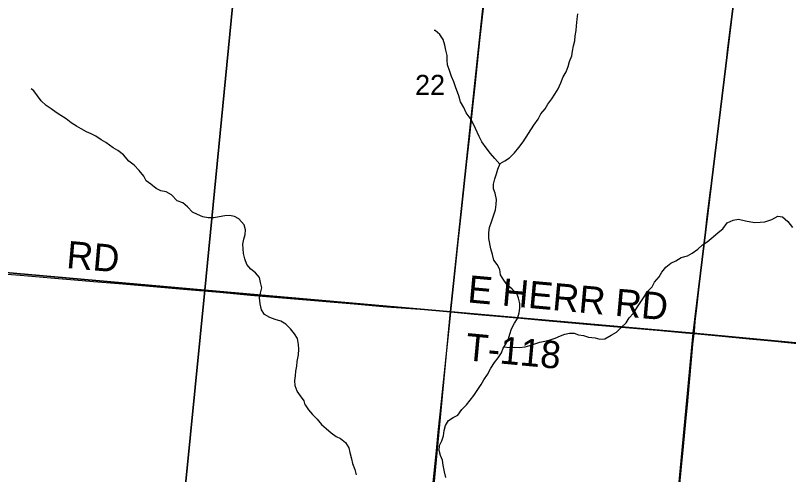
# Model space of a CAD drawing. Extents: x 0 to 1101, y 0 to 440.
# Drawn here: x 840.461 to 842.072, y 371.512 to 372.469 of the extents above; entities that cross this region are included whole.
import ezdxf

# ---------------------------------------------------------------- set-up
doc = ezdxf.new("R2010")
doc.units = 0
for name, color, linetype in [('GM_X_Minor_River', 7, 'Continuous'), ('GM_X_Rail_Line', 7, 'Continuous'), ('GM_X_Section', 7, 'Continuous'), ('GM_X_Section_Text', 7, 'Continuous'), ('GM_X_Township_Road', 7, 'Continuous'), ('GM_X_Township_Road_Text', 7, 'Continuous'), ('GM_X_US_Route', 7, 'Continuous')]:
    doc.layers.add(name, color=color, linetype=linetype)

msp = doc.modelspace()

# ---------------------------------------------------------------- linework, layer by layer
at = {"layer": 'GM_X_Minor_River'}
for points in [[(841.4636, 372.0857), (841.4607, 372.0983), (841.457, 372.1078), (841.4574, 372.1173), (841.4602, 372.1287), (841.4633, 372.1389), (841.4665, 372.1488), (841.4711, 372.1605), (841.4807, 372.1661), (841.4903, 372.1721), (841.5007, 372.1826), (841.5099, 372.1936), (841.5191, 372.2053), (841.5412, 372.2404), (841.55, 372.2528), (841.5562, 372.2638), (841.5647, 372.2743), (841.5705, 372.2841), (841.579, 372.2951), (841.5852, 372.3053), (841.5917, 372.3162), (841.5972, 372.3283), (841.6026, 372.3408), (841.6084, 372.3517), (841.6127, 372.3623), (841.6155, 372.3733), (841.6202, 372.385), (841.6222, 372.3949), (841.6238, 372.4055), (841.6266, 372.4164), (841.6274, 372.4263), (841.6298, 372.4376), (841.6303, 372.4475), (841.6319, 372.4611), (841.6332, 372.4725)], [(841.4706, 372.1591), (841.4598, 372.1709), (841.4508, 372.1812), (841.4417, 372.1931), (841.4331, 372.2053), (841.4275, 372.2168), (841.4197, 372.2335), (841.4144, 372.2454), (841.4084, 372.2549), (841.4002, 372.266), (841.3957, 372.2774), (841.3882, 372.2893), (841.3853, 372.3018), (841.3782, 372.3205), (841.3745, 372.3304), (841.3696, 372.3415), (841.3659, 372.3521), (841.3615, 372.3658), (841.3608, 372.3757), (841.3609, 372.3856), (841.3576, 372.3966), (841.3558, 372.4069), (841.3524, 372.419), (841.3453, 372.429), (841.3355, 372.4374), (841.3336, 372.4378)], [(841.0648, 371.6577), (841.0625, 371.6654), (841.0549, 371.6759), (841.0483, 371.6859), (841.0441, 371.6971), (841.0433, 371.7078), (841.0447, 371.718), (841.045, 371.7275), (841.0472, 371.7377), (841.0479, 371.7479), (841.0505, 371.7616), (841.0513, 371.7737), (841.0508, 371.7832), (841.0485, 371.7954), (841.0427, 371.8051), (841.0339, 371.816), (841.0247, 371.8258), (841.0143, 371.8318), (841.0022, 371.8352), (840.991, 371.8397), (840.9798, 371.8454), (840.9736, 371.8555), (840.9709, 371.8677), (840.9698, 371.8807), (840.9716, 371.8905), (840.9742, 371.901), (840.9719, 371.9125), (840.9695, 371.9225), (840.9614, 371.9326), (840.9518, 371.9405), (840.943, 371.9502), (840.9388, 371.9618), (840.9361, 371.9725), (840.9352, 371.9828), (840.9351, 371.9923), (840.9369, 372.0025), (840.9395, 372.0126), (840.9402, 372.0225), (840.9378, 372.0324), (840.9268, 372.0449), (840.9171, 372.0501), (840.9069, 372.052), (840.8974, 372.0515), (840.8852, 372.0492), (840.8745, 372.0472), (840.8627, 372.0472), (840.8514, 372.0491), (840.8402, 372.0543), (840.8301, 372.0592), (840.8194, 372.0698), (840.8098, 372.0788), (840.7977, 372.0825), (840.786, 372.0954), (840.7751, 372.1014), (840.7642, 372.1037), (840.7545, 372.1081), (840.7434, 372.1176), (840.7333, 372.1243), (840.7287, 372.1339), (840.7184, 372.146), (840.7081, 372.1573), (840.6973, 372.1656), (840.6863, 372.1785), (840.6741, 372.1872), (840.6644, 372.1932), (840.6495, 372.2042), (840.6395, 372.2098), (840.6287, 372.2174), (840.6186, 372.2226), (840.6088, 372.2263), (840.598, 372.2327), (840.5883, 372.2383), (840.5771, 372.2454), (840.5664, 372.2533), (840.5556, 372.2605), (840.5459, 372.2669), (840.5351, 372.2744), (840.5247, 372.2811), (840.5147, 372.2913), (840.5067, 372.3018), (840.499, 372.3119), (840.4938, 372.3158)], [(841.3582, 371.5056), (841.3553, 371.5175), (841.352, 371.5316), (841.3506, 371.5423), (841.3465, 371.5518), (841.3439, 371.5621), (841.3444, 371.5724), (841.3494, 371.5827), (841.3529, 371.5925), (841.3542, 371.6039), (841.3573, 371.6146), (841.3631, 371.6248), (841.3731, 371.6312), (841.3826, 371.6357), (841.3915, 371.6478), (841.4011, 371.6576), (841.4165, 371.6772), (841.4246, 371.6897), (841.4312, 371.6995), (841.4374, 371.7094), (841.4447, 371.7207), (841.452, 371.7336), (841.4594, 371.7457), (841.4667, 371.7555), (841.4737, 371.7657), (841.4775, 371.7752), (841.4833, 371.7854), (841.4884, 371.7949), (841.4911, 371.8048), (841.495, 371.8158), (841.5012, 371.8275), (841.507, 371.8377), (841.5106, 371.8491), (841.5122, 371.859), (841.5119, 371.8689), (841.5093, 371.8796), (841.5056, 371.8895), (841.4958, 371.8987), (841.486, 371.9076), (841.4788, 371.9171), (841.4717, 371.9282), (841.4703, 371.9393), (841.4647, 371.9496), (841.4579, 371.9592), (841.4549, 371.971), (841.4516, 371.9824), (841.4473, 372.0038), (841.4477, 372.0163), (841.449, 372.0269), (841.4537, 372.041), (841.458, 372.0531), (841.4615, 372.0641), (841.4631, 372.0747), (841.4636, 372.0857)], [(841.4791, 371.778), (841.4901, 371.777), (841.5004, 371.7777), (841.5114, 371.7768), (841.5229, 371.7782), (841.5332, 371.7812), (841.5435, 371.7845), (841.5538, 371.7882), (841.5641, 371.79), (841.5756, 371.7929), (841.5855, 371.7967), (841.5966, 371.8015), (841.6061, 371.8045), (841.6157, 371.807), (841.6252, 371.8066), (841.6347, 371.803), (841.6446, 371.8022), (841.6552, 371.7983), (841.6689, 371.797), (841.6788, 371.7946), (841.6894, 371.7953), (841.7024, 371.8024), (841.7139, 371.8088), (841.7239, 371.8193), (841.7339, 371.8283), (841.7397, 371.8386), (841.7493, 371.8484), (841.7559, 371.8597), (841.7713, 371.8824), (841.7783, 371.8937), (841.7882, 371.9032), (841.7929, 371.913), (841.8025, 371.9239), (841.8083, 371.9341), (841.8164, 371.9443), (841.8268, 371.9526), (841.8375, 371.9578), (841.8486, 371.9642), (841.8612, 371.9682), (841.8715, 371.9735), (841.883, 371.9817), (841.893, 371.9908), (841.9026, 371.9971), (841.9152, 372.0073), (841.9252, 372.0163), (841.9352, 372.0246), (841.9444, 372.0366), (841.9567, 372.0426), (841.9677, 372.0444), (841.9825, 372.0408), (842.0015, 372.0372), (842.013, 372.0379), (842.0229, 372.0389), (842.0374, 372.0437), (842.05, 372.0508), (842.0595, 372.0492), (842.0708, 372.0396), (842.0803, 372.0273)], [(841.0648, 371.6577), (841.0717, 371.6469), (841.08, 371.6373), (841.0894, 371.6274), (841.0984, 371.6162), (841.1082, 371.6078), (841.1188, 371.5993), (841.129, 371.5916), (841.1385, 371.5869), (841.1491, 371.5792), (841.1559, 371.5677), (841.1581, 371.5578), (841.1614, 371.5448), (841.1636, 371.5349), (841.1684, 371.5223), (841.171, 371.5116)]]:
    msp.add_lwpolyline(points, dxfattribs=at)
at = {"layer": 'GM_X_Rail_Line'}
msp.add_lwpolyline([(841.0634, 368.7492), (841.0752, 368.8127), (841.0841, 368.8787), (841.1281, 369.2523), (841.1581, 369.5196), (841.193, 369.8378), (841.2158, 370.1274), (841.272, 370.836), (841.3678, 371.852), (841.4644, 372.7575), (841.4712, 372.8458), (841.5195, 373.3971), (841.577, 374.1201)], dxfattribs=at)
at = {"layer": 'GM_X_Section'}
for points in [[(840.951, 372.8721), (840.8555, 371.8964), (839.8051, 371.9893), (839.9098, 372.9668)], [(840.951, 372.8721), (841.9909, 372.7687), (841.873, 371.8071), (840.8555, 371.8964)], [(843.0306, 372.6604), (842.9284, 371.7073), (841.873, 371.8071), (841.9909, 372.7687)], [(839.8051, 371.9893), (840.8555, 371.8964), (840.7556, 370.8893), (839.7037, 370.9776)], [(841.873, 371.8071), (841.7775, 370.7877), (840.7556, 370.8893), (840.8555, 371.8964)], [(841.873, 371.8071), (842.9284, 371.7073), (842.8172, 370.6809), (841.7775, 370.7877)]]:
    msp.add_lwpolyline(points, close=True, dxfattribs=at)
at = {"layer": 'GM_X_Township_Road'}
for points in [[(841.8752, 371.8059), (841.8758, 371.8108), (841.8778, 371.8312), (841.8801, 371.8534), (841.8854, 371.8972), (841.8895, 371.9324), (841.8948, 371.9787), (841.8977, 372.004), (841.9028, 372.049), (841.9097, 372.1039), (841.9148, 372.144), (841.9213, 372.1964), (841.9268, 372.242), (841.931, 372.2772), (841.9359, 372.3166), (841.9386, 372.3376), (841.9412, 372.3598), (841.9451, 372.3954), (841.9476, 372.4172), (841.9521, 372.4501), (841.9549, 372.4727)], [(840.3312, 371.9391), (840.3639, 371.9363), (840.3893, 371.9341), (840.4246, 371.9314), (840.4704, 371.9275), (840.5026, 371.9247), (840.5348, 371.9221), (840.5589, 371.92), (840.5837, 371.9179), (840.6233, 371.9146), (840.6765, 371.9101), (840.7329, 371.9052), (840.8109, 371.8985), (840.8869, 371.892), (840.9507, 371.8863), (841.0428, 371.8783), (841.1666, 371.8676), (841.2347, 371.8618), (841.2947, 371.8572), (841.3319, 371.8544), (841.3602, 371.852), (841.3684, 371.8513)], [(841.3684, 371.8513), (841.4166, 371.8467), (841.4488, 371.8435), (841.4495, 371.8435), (841.5066, 371.8386), (841.5656, 371.8334), (841.6745, 371.8236), (841.7983, 371.8129), (841.8571, 371.8076), (841.8752, 371.8059)], [(841.8439, 371.4787), (841.8529, 371.5708), (841.858, 371.6228), (841.8612, 371.6574), (841.8656, 371.705), (841.8698, 371.7514), (841.8728, 371.783), (841.8752, 371.8059)], [(841.8752, 371.8059), (841.927, 371.8011), (841.9901, 371.7949), (842.0365, 371.7905), (842.0977, 371.7846), (842.2426, 371.7699), (842.2828, 371.7658), (842.3832, 371.7551), (842.4044, 371.7528)]]:
    msp.add_lwpolyline(points, dxfattribs=at)
at = {"layer": 'GM_X_US_Route'}
msp.add_lwpolyline([(841.3308, 371.4884), (841.3381, 371.5614), (841.3418, 371.5997), (841.3458, 371.6381), (841.3612, 371.7838), (841.3669, 371.837), (841.3684, 371.8513), (841.3768, 371.9308), (841.3839, 371.997), (841.3907, 372.06), (841.4018, 372.1645), (841.407, 372.2126), (841.4148, 372.2849), (841.4188, 372.3226), (841.429, 372.4171), (841.4402, 372.5215)], dxfattribs=at)

# ---------------------------------------------------------------- texts
at = {"layer": 'GM_X_Section_Text'}
msp.add_text('22', height=0.04186, rotation=0, dxfattribs=at).set_placement((841.2939, 372.3033))
at = {"layer": 'GM_X_Township_Road_Text'}
for s, rotation, p in [('RD', 355.0738, (840.5658, 371.9427)), ('E HERR RD', 354.8178, (841.4019, 371.8711)), ('T-118', 354.6819, (841.3972, 371.7505))]:
    msp.add_text(s, height=0.05682, rotation=rotation, dxfattribs=at).set_placement(p)

doc.saveas('drawing.dxf')
